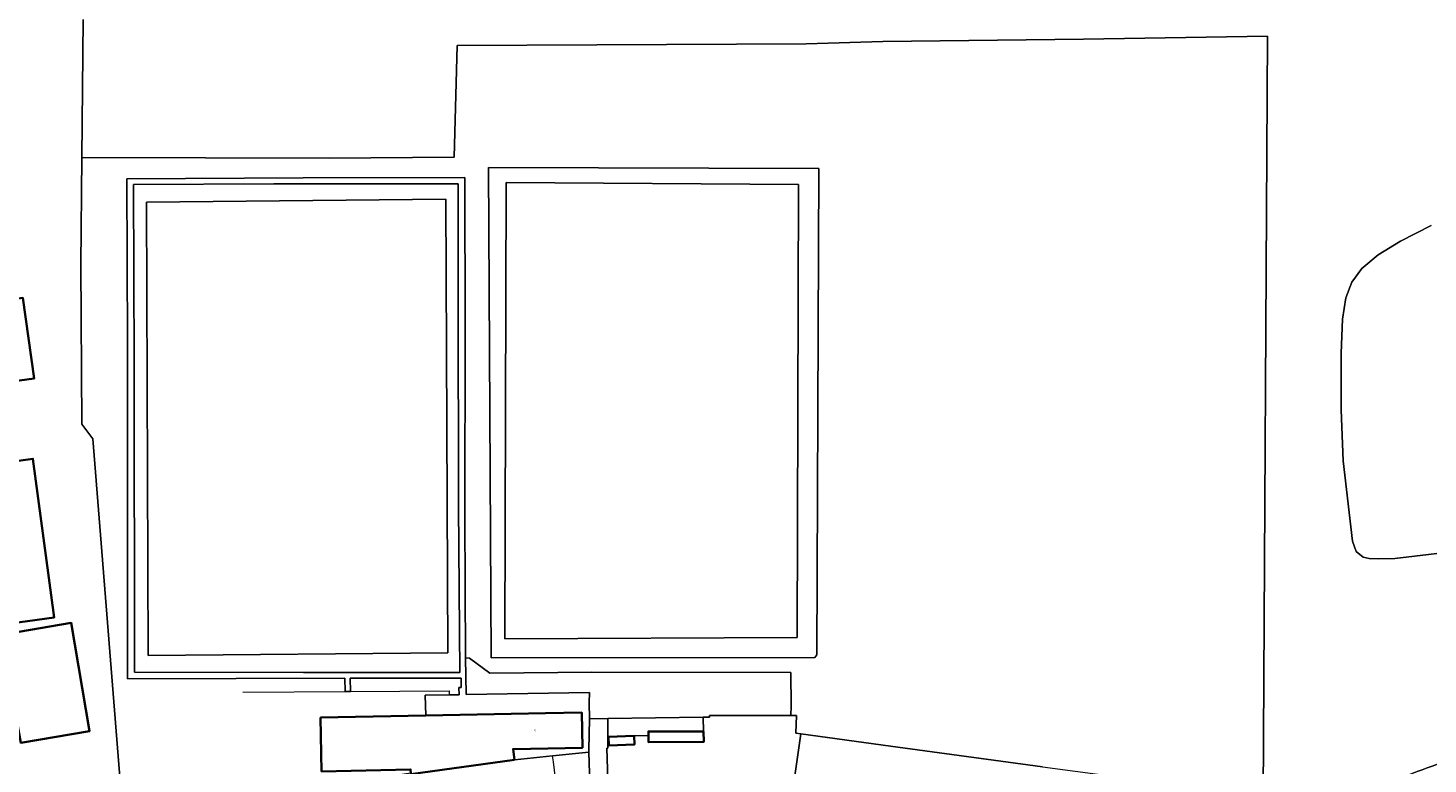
# Model space of a CAD drawing. Header units: metres. Extents: x 197700 to 204338, y 317132 to 325229.
# Tile 407 of 656: x 200467 to 200775, y 319959 to 320121. Entities that reach past the tile are written whole.
import ezdxf
from ezdxf.enums import TextEntityAlignment as Align

# ---------------------------------------------------------------- set-up
doc = ezdxf.new("R2010")
doc.units = ezdxf.units.M
for name, color, linetype, lineweight in [('B-WE-GR-BEPLANTING_CULTUUR_BOSPLANTSOEN-GV', 90, 'Continuous', 18), ('B-WE-IE-TERREINAFSCHEIDING_KUNSTMATIG_HEKWERK-G', 20, 'IE-TERREINAFSCHEIDING-KUNSTMATIG', 18), ('B-WE-OG-BEBOUWING-GV', 7, 'Continuous', 35), ('B-WE-OG-BEBOUWING-T18', 10, 'Continuous', 18), ('B-WE-OG-TERREIN_CULTUURSCHEIDING-GV', 7, 'Continuous', 18), ('B-WE-OG-TERREIN_ERF-GV', 7, 'Continuous', 18), ('B-WE-VH-VERHARDING_ASFALT-GV', 252, 'Continuous', 18), ('B-WE-VH-VERHARDING_OPEN-GV', 252, 'Continuous', 18), ('B-WE-VH-VERHARDING_TEGEL_RUBBER-GV', 252, 'Continuous', 18)]:
    doc.layers.add(name, color=color, linetype=linetype, lineweight=lineweight)
doc.styles.add('NLCS-ISO-M200-T18', font='NLCS-ISO.ttf', dxfattribs={"height": 0.36})
doc.linetypes.add('IE-TERREINAFSCHEIDING-KUNSTMATIG', pattern='A,4,[82,NLCS.SHX,S=0.75,R=90,X=0,Y=0],4,-2', length=10)

msp = doc.modelspace()

# ---------------------------------------------------------------- linework, layer by layer
at = {"layer": 'B-WE-GR-BEPLANTING_CULTUUR_BOSPLANTSOEN-GV'}
for points in [[(200479.373, 320123.265), (200479.075, 320092.879), (200533.458, 320092.729), (200560.968, 320092.948), (200561.588, 320117.551), (200638.396, 320117.96), (200655.249, 320118.485), (200699.397, 320118.957), (200739.847, 320119.593), (200738.964, 319952.32), (200731.269, 319953.341), (200730.119, 319941.133), (200729.698, 319937.517), (200729.119, 319932.55), (200730.383, 319932.402), (200729.656, 319926.914), (200728.779, 319919.648), (200731.888, 319924.569), (200742.241, 319938.975)], [(200787.053, 320006.907), (200767.922, 320004.634), (200764.237, 320004.571), (200762.277, 320004.627), (200760.914, 320004.913), (200759.383, 320006.126), (200758.565, 320008.41), (200756.557, 320026.111), (200756.1, 320037.368), (200756.079, 320049.822), (200756.365, 320057.323), (200757.111, 320062.044), (200758.411, 320065.495), (200760.66, 320068.484), (200764.215, 320071.513), (200769.107, 320074.453), (200775.878, 320077.936)], [(200634.974, 319950.109), (200637.257, 319966.012), (200636.093, 319966.17), (200636.262, 319970.03), (200635.043, 319970.03), (200617.125, 319970.038), (200617.118, 319969.666), (200615.727, 319969.65), (200615.824, 319966.555), (200615.895, 319964.284), (200603.693, 319964.198), (200603.686, 319965.672), (200600.571, 319965.546), (200600.646, 319963.699), (200594.975, 319963.471), (200594.9, 319965.317), (200594.749, 319965.311), (200594.754, 319962.877), (200594.545, 319962.865), (200594.755, 319955.903)]]:
    msp.add_lwpolyline(points, dxfattribs=at)
msp.add_lwpolyline([(200765.149, 319954.59, -0.0246856), (200782.859, 319961.186)], format="xyb", dxfattribs=at)
at = {"layer": 'B-WE-IE-TERREINAFSCHEIDING_KUNSTMATIG_HEKWERK-G'}
for points in [[(200479.373, 320123.265), (200479.075, 320092.879)], [(200731.269, 319953.341), (200738.964, 319952.32), (200739.847, 320119.593), (200699.397, 320118.957), (200655.249, 320118.485), (200638.396, 320117.96), (200561.588, 320117.551), (200560.968, 320092.948), (200533.458, 320092.729), (200479.075, 320092.879)], [(200479.075, 320092.879), (200478.844, 320069.282), (200479.069, 320034.227)], [(200787.053, 320006.907), (200767.922, 320004.634), (200764.237, 320004.571), (200762.277, 320004.627), (200760.914, 320004.913), (200759.383, 320006.126), (200758.565, 320008.41), (200756.557, 320026.111), (200756.1, 320037.368), (200756.079, 320049.822), (200756.365, 320057.323), (200757.111, 320062.044), (200758.411, 320065.495), (200760.66, 320068.484), (200764.215, 320071.513), (200769.107, 320074.453), (200775.878, 320077.936)], [(200479.069, 320034.227), (200481.499, 320030.94), (200488.563, 319941.814)], [(200514.481, 319975.172), (200536.98, 319975.34)], [(200536.98, 319975.34), (200538.153, 319975.349)], [(200538.153, 319975.349), (200559.896, 319975.512), (200559.835, 319974.577)], [(200617.125, 319970.038), (200635.043, 319970.03)], [(200635.043, 319970.03), (200636.262, 319970.03), (200636.093, 319966.17), (200637.257, 319966.012)], [(200634.974, 319950.109), (200637.257, 319966.012)], [(200637.257, 319966.012), (200656.936, 319963.332), (200690.409, 319958.763), (200731.269, 319953.341)], [(200582.622, 319961.161), (200574.21, 319960.322)], [(200590.583, 319961.956), (200582.622, 319961.161)], [(200582.779, 319959.853), (200582.622, 319961.161)], [(200584.536, 319945.221), (200582.779, 319959.853)]]:
    msp.add_lwpolyline(points, dxfattribs=at)
at = {"layer": 'B-WE-OG-BEBOUWING-GV'}
for points in [[(200431.012, 320057.151), (200426.75, 320056.58), (200426.056, 320056.487), (200427.702, 320044.458), (200423.638, 320043.913), (200424.132, 320040.043), (200423.25, 320039.925), (200424.29, 320032.16), (200426.285, 320032.429), (200426.36, 320031.895), (200430.212, 320032.411), (200430.225, 320032.413), (200430.139, 320033.503), (200434.081, 320034.01), (200434.247, 320032.717), (200444.271, 320033.998), (200443.814, 320037.733), (200440.458, 320037.328), (200440.01, 320040.383), (200468.535, 320044.248), (200466.093, 320061.984)], [(200432.402, 320016.484), (200429.539, 320016.098), (200432.233, 319996.11), (200433.415, 319986.22), (200433.421, 319986.166), (200472.956, 319991.611), (200468.295, 320026.566), (200448.578, 320023.818), (200443.621, 320023.165), (200444.29, 320018.086)], [(200438.391, 319984.411), (200433.459, 319983.591), (200435.443, 319971.66), (200434.285, 319971.44), (200435.653, 319963.531), (200435.859, 319962.341), (200440.786, 319963.194), (200447.288, 319964.32), (200447.077, 319965.56), (200461.588, 319968.038), (200461.526, 319968.4), (200464.785, 319968.957), (200465.625, 319964.037), (200480.774, 319966.623), (200476.711, 319990.421), (200458.329, 319987.282), (200458.244, 319987.785)], [(200551.401, 319957.331), (200551.405, 319957.133), (200574.21, 319960.322), (200573.936, 319962.646), (200589.164, 319962.937), (200589.016, 319970.685), (200581.087, 319970.534), (200554.696, 319970.03), (200531.566, 319969.588), (200531.793, 319957.74), (200551.382, 319958.173)], [(200615.824, 319966.555), (200603.682, 319966.545), (200603.686, 319965.672), (200603.693, 319964.198), (200615.895, 319964.284)], [(200600.571, 319965.546), (200594.9, 319965.317), (200594.975, 319963.471), (200600.646, 319963.699)]]:
    msp.add_lwpolyline(points, close=True, dxfattribs=at)
at = {"layer": 'B-WE-OG-TERREIN_CULTUURSCHEIDING-GV'}
for points in [[(200738.964, 319952.32), (200739.847, 320119.593), (200699.397, 320118.957), (200655.249, 320118.485), (200638.396, 320117.96), (200561.588, 320117.551), (200560.968, 320092.948), (200533.458, 320092.729), (200479.075, 320092.879), (200478.844, 320069.282), (200479.069, 320034.227), (200481.499, 320030.94), (200488.563, 319941.814)], [(200531.793, 319957.74), (200531.566, 319969.588), (200554.696, 319970.03), (200554.611, 319974.491), (200559.835, 319974.577), (200561.872, 319974.611), (200562.027, 319974.613), (200562.022, 319976.211), (200562.502, 319976.204), (200562.47, 319978.251), (200541.878, 319978.275), (200538.088, 319978.264), (200538.153, 319975.349), (200536.98, 319975.34), (200536.938, 319978.261), (200489.126, 319978.133), (200489.116, 320052.078), (200488.941, 320088.189), (200527.716, 320088.437), (200563.337, 320088.536), (200563.41, 320054.949), (200563.34, 320013.896), (200563.444, 319982.777), (200564.337, 319982.673), (200568.777, 319979.37), (200591.279, 319979.577), (200634.989, 319979.529), (200635.096, 319972.127), (200635.043, 319970.03), (200636.262, 319970.03), (200636.093, 319966.17), (200637.257, 319966.012), (200656.936, 319963.332), (200690.409, 319958.763)], [(200775.878, 320077.936), (200769.107, 320074.453), (200764.215, 320071.513), (200760.66, 320068.484), (200758.411, 320065.495), (200757.111, 320062.044), (200756.365, 320057.323), (200756.079, 320049.822), (200756.1, 320037.368), (200756.557, 320026.111), (200758.565, 320008.41), (200759.383, 320006.126), (200760.914, 320004.913), (200762.277, 320004.627), (200764.237, 320004.571), (200767.922, 320004.634), (200787.053, 320006.907)]]:
    msp.add_lwpolyline(points, dxfattribs=at)
for points in [[(200568.513, 320090.723), (200641.189, 320090.49), (200640.709, 319983.441), (200640.327, 319982.837), (200569.077, 319982.739)], [(200562.221, 319979.538), (200561.892, 320016.191), (200561.831, 320063.134), (200561.868, 320087.123), (200521.259, 320087.076), (200490.445, 320086.963), (200490.58, 320047.593), (200490.635, 319979.565), (200527.785, 319979.529)], [(200493.271, 320083.057), (200493.665, 319983.289), (200559.536, 319983.814), (200559.142, 320083.714)], [(200493.271, 320083.057), (200559.142, 320083.714), (200559.536, 319983.814), (200493.665, 319983.289)]]:
    msp.add_lwpolyline(points, close=True, dxfattribs=at)
msp.add_lwpolyline([(200782.859, 319961.186, 0.0246856), (200765.149, 319954.59)], format="xyb", dxfattribs=at)
at = {"layer": 'B-WE-OG-TERREIN_ERF-GV'}
for points in [[(200453.843, 319930.807), (200488.563, 319941.814), (200481.499, 320030.94), (200479.069, 320034.227), (200478.844, 320069.282), (200479.075, 320092.879), (200479.373, 320123.265)], [(200466.093, 320061.984), (200468.535, 320044.248), (200440.01, 320040.383)], [(200448.578, 320023.818), (200468.295, 320026.566), (200472.956, 319991.611), (200433.421, 319986.166)], [(200458.329, 319987.282), (200476.711, 319990.421), (200480.774, 319966.623), (200465.625, 319964.037)], [(200690.409, 319958.763), (200656.936, 319963.332), (200637.257, 319966.012), (200634.974, 319950.109)], [(200563.532, 319921.968), (200575.361, 319923.484), (200587.222, 319924.739), (200586.681, 319928.74), (200587.842, 319928.882), (200588.341, 319924.844), (200590.031, 319924.997), (200591.722, 319925.146), (200590.583, 319961.956), (200582.622, 319961.161), (200574.21, 319960.322), (200551.405, 319957.133), (200551.401, 319957.331), (200535.286, 319954.957), (200527.84, 319953.559)]]:
    msp.add_lwpolyline(points, dxfattribs=at)
at = {"layer": 'B-WE-VH-VERHARDING_ASFALT-GV'}
msp.add_lwpolyline([(200590.731, 319969.292), (200590.568, 319962.455), (200590.583, 319961.956), (200591.722, 319925.146), (200597.258, 319925.513), (200597.113, 319930.104), (200597.002, 319933.597), (200626.369, 319933.359), (200626.446, 319940.163), (200594.543, 319940.439), (200594.587, 319945.467), (200626.503, 319945.115), (200626.574, 319951.401), (200594.886, 319951.58), (200594.755, 319955.903), (200594.545, 319962.865), (200594.754, 319962.877), (200594.749, 319965.311), (200594.74, 319969.411)], close=True, dxfattribs=at)
at = {"layer": 'B-WE-VH-VERHARDING_OPEN-GV'}
for points in [[(200563.444, 319982.777), (200563.34, 320013.896), (200563.41, 320054.949), (200563.337, 320088.536), (200527.716, 320088.437), (200488.941, 320088.189), (200489.116, 320052.078), (200489.126, 319978.133), (200536.938, 319978.261), (200536.98, 319975.34), (200538.153, 319975.349), (200538.088, 319978.264), (200541.878, 319978.275), (200562.47, 319978.251), (200562.502, 319976.204), (200562.022, 319976.211), (200562.027, 319974.613), (200561.872, 319974.611), (200559.835, 319974.577), (200554.611, 319974.491), (200554.696, 319970.03), (200581.087, 319970.534), (200589.016, 319970.685), (200589.164, 319962.937), (200573.936, 319962.646), (200574.21, 319960.322), (200582.622, 319961.161), (200590.583, 319961.956), (200590.568, 319962.455), (200590.731, 319969.292), (200590.681, 319972.916), (200590.716, 319975.117), (200563.589, 319974.641)], [(200562.221, 319979.538), (200527.785, 319979.529), (200490.635, 319979.565), (200490.58, 320047.593), (200490.445, 320086.963), (200521.259, 320087.076), (200561.868, 320087.123), (200561.831, 320063.134), (200561.892, 320016.191)], [(200617.125, 319970.038), (200635.043, 319970.03), (200635.096, 319972.127), (200634.989, 319979.529), (200591.279, 319979.577), (200568.777, 319979.37), (200564.337, 319982.673), (200563.444, 319982.777), (200563.589, 319974.641), (200590.716, 319975.117), (200590.681, 319972.916), (200590.731, 319969.292), (200594.74, 319969.411), (200594.74, 319969.412), (200615.727, 319969.65), (200617.118, 319969.666)], [(200615.824, 319966.555), (200615.727, 319969.65), (200594.74, 319969.412), (200594.74, 319969.411), (200594.749, 319965.311), (200594.9, 319965.317), (200600.571, 319965.546), (200603.686, 319965.672), (200603.682, 319966.545)]]:
    msp.add_lwpolyline(points, close=True, dxfattribs=at)
at = {"layer": 'B-WE-VH-VERHARDING_TEGEL_RUBBER-GV'}
for points in [[(200568.513, 320090.723), (200569.077, 319982.739), (200640.327, 319982.837), (200640.709, 319983.441), (200641.189, 320090.49)], [(200572.395, 320087.39), (200572.132, 319986.964), (200636.429, 319987.227), (200636.691, 320086.996)], [(200572.395, 320087.39), (200636.691, 320086.996), (200636.429, 319987.227), (200572.132, 319986.964)]]:
    msp.add_lwpolyline(points, close=True, dxfattribs=at)

# ---------------------------------------------------------------- texts
at = {"layer": 'B-WE-OG-BEBOUWING-T18', "style": 'NLCS-ISO-M200-T18'}
msp.add_text('30', height=0.36, rotation=1, dxfattribs=at).set_placement((200578.743, 319966.739), align=Align.MIDDLE)

doc.saveas('drawing.dxf')
